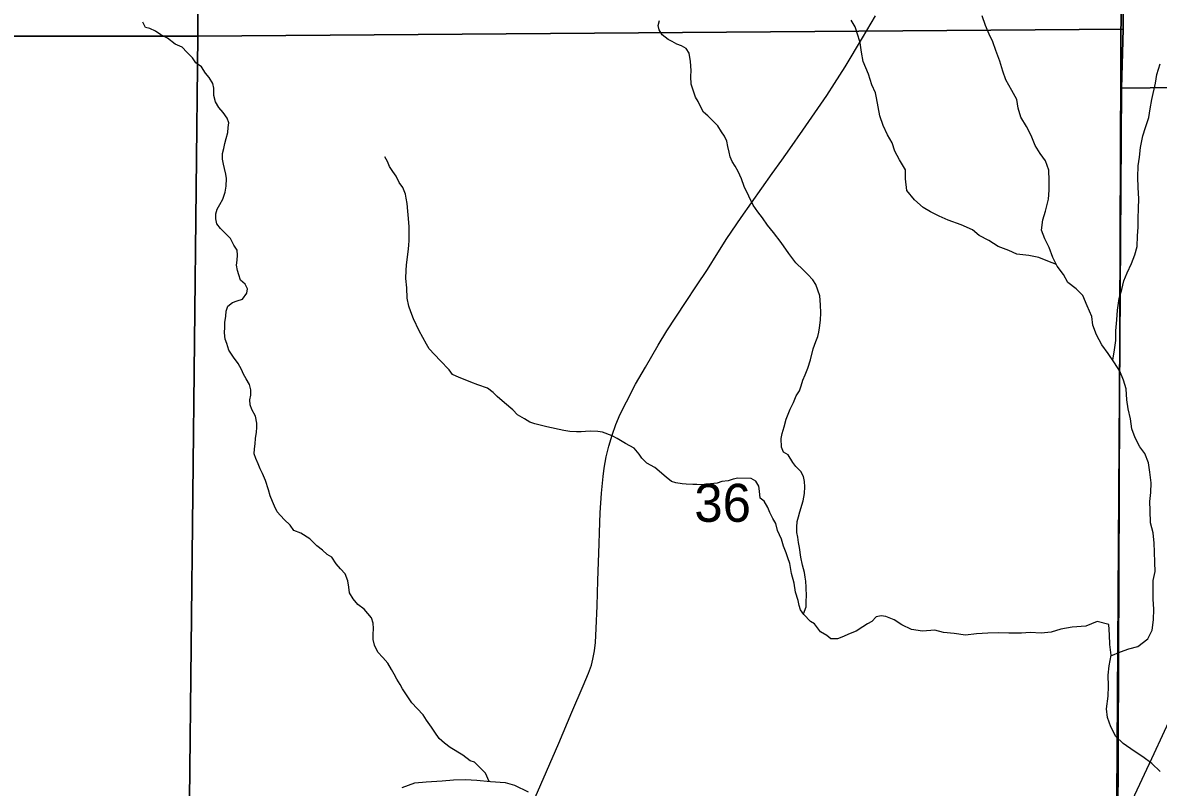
# Model space of a CAD drawing. Extents: x 1985906 to 2360102, y 891258 to 1222054.
# Drawn here: x 2102120 to 2108716, y 994541 to 998985 of the extents above; entities that cross this region are included whole.
import ezdxf

# ---------------------------------------------------------------- set-up
doc = ezdxf.new("R2010")
doc.units = 0
for name, color, linetype in [('GM_X_County_Road', 7, 'Continuous'), ('GM_X_Minor_River', 7, 'Continuous'), ('GM_X_Section', 7, 'Continuous'), ('GM_X_Section_Text', 7, 'Continuous'), ('GM_X_State_Route', 7, 'Continuous'), ('GM_X_Township', 7, 'Continuous')]:
    doc.layers.add(name, color=color, linetype=linetype)

msp = doc.modelspace()

# ---------------------------------------------------------------- linework, layer by layer
at = {"layer": 'GM_X_County_Road'}
msp.add_lwpolyline([(2105064.5, 994405.6), (2105162.5, 994631.8), (2105234.6, 994798), (2105309.2, 994978.1), (2105375.3, 995130), (2105405.7, 995204.4), (2105423.2, 995251.5), (2105431.9, 995284.7), (2105440.9, 995333.4), (2105446.7, 995382.6), (2105451.7, 995464.6), (2105456.4, 995595.9), (2105460.7, 995743.3), (2105468.1, 995956.3), (2105471.1, 996021.6), (2105475, 996135.5), (2105481.8, 996250.2), (2105491.7, 996347.8), (2105498.2, 996396.4), (2105509.7, 996460.7), (2105524.7, 996524.3), (2105543.1, 996586.9), (2105564.8, 996648.5), (2105590.5, 996708.5), (2105626.4, 996781.9), (2105679.8, 996883.3), (2105736.4, 996983), (2105810.7, 997110.5), (2105861.6, 997194.6), (2105969.1, 997359.3), (2106033.3, 997454.5), (2106097.2, 997549.9), (2106158.1, 997647.3), (2106210.5, 997730.5), (2106293.3, 997852.6), (2106472.6, 998107.2), (2106529, 998185.3), (2106576.4, 998251.8), (2106651.5, 998359.5), (2106791.3, 998561.8), (2106835.9, 998630.3), (2106896.4, 998728), (2106997, 998897.3), (2107072.9, 999023.9)], dxfattribs=at)
at = {"layer": 'GM_X_Minor_River'}
for points in [[(2103307, 998430.3), (2103284.8, 998462.4), (2103258.5, 998492.5), (2103240.3, 998524.7), (2103230.1, 998560.8), (2103230, 998605), (2103223.9, 998631.1), (2103203.7, 998665.2), (2103181.5, 998691.3), (2103159.2, 998727.5), (2103124.9, 998751.6), (2103106.7, 998779.7), (2103072.4, 998813.9), (2103046.1, 998842), (2103005.8, 998860.1), (2102961.4, 998894.3), (2102923, 998914.3), (2102890.7, 998934.4), (2102858.5, 998950.5), (2102832.3, 998956.6), (2102818.1, 998986.7)], [(2106654.1, 995549), (2106670.7, 995589.4), (2106670.6, 995625.5), (2106672.6, 995649.6), (2106670.5, 995703.8), (2106668.4, 995737.9), (2106664.3, 995762), (2106660.2, 995790.1), (2106650, 995832.3), (2106639.8, 995878.5), (2106631.6, 995934.7), (2106625.5, 995962.8), (2106621.4, 995995), (2106617.3, 996021.1), (2106617.3, 996053.2), (2106619.2, 996085.3), (2106625.2, 996113.4), (2106633.2, 996141.5), (2106653.2, 996205.8), (2106661.1, 996247.9), (2106663, 996286.1), (2106660.9, 996318.2), (2106654.8, 996346.3), (2106638.7, 996376.4), (2106610.4, 996404.6), (2106592.2, 996428.7), (2106565.9, 996472.8), (2106539.7, 996488.9), (2106527.5, 996517), (2106525.4, 996567.2), (2106531.3, 996597.3), (2106543.3, 996635.5), (2106555.3, 996679.7), (2106577.3, 996737.9), (2106597.4, 996778), (2106613.4, 996816.2), (2106631.5, 996844.2), (2106641.5, 996874.4), (2106651.5, 996906.5), (2106665.5, 996938.6), (2106679.5, 996976.7), (2106695.5, 997024.9), (2106711.5, 997089.2), (2106727.5, 997131.3), (2106737.5, 997161.4), (2106743.5, 997185.5), (2106747.5, 997211.6), (2106753.4, 997255.8), (2106755.4, 997297.9), (2106753.2, 997344.1), (2106749.1, 997396.3), (2106726.8, 997462.6), (2106708.6, 997490.7), (2106680.3, 997520.8), (2106654, 997549), (2106609.6, 997589.2), (2106569.2, 997643.4), (2106524.7, 997707.7), (2106480.2, 997765.9), (2106445.9, 997808.1), (2106417.5, 997850.3), (2106389.3, 997884.4), (2106363, 997924.6), (2106336.6, 997976.8), (2106310.3, 998033), (2106294.1, 998077.2), (2106275.9, 998119.4), (2106257.6, 998151.5), (2106241.5, 998177.6), (2106229.3, 998205.8), (2106223.2, 998231.9), (2106215.1, 998266), (2106208.9, 998296.1), (2106196.8, 998324.2), (2106178.6, 998350.3), (2106158.4, 998384.5), (2106099.8, 998442.8), (2106073.5, 998464.8), (2106059.4, 998493), (2106043.2, 998527.1), (2106027, 998551.2), (2106002.6, 998627.5), (2106000.5, 998671.7), (2106002.4, 998705.8), (2105998.3, 998760), (2105990.1, 998808.2), (2105973.9, 998834.3), (2105945.7, 998850.4), (2105919.5, 998860.5), (2105893.2, 998874.5), (2105869, 998886.6), (2105834.7, 998914.7), (2105816.5, 998942.9), (2105810.4, 998969), (2105818.4, 998997.1)], [(2107097.7, 998443), (2107078.8, 998548.6), (2107072.7, 998576.7), (2107052.5, 998622.9), (2107032.2, 998685.2), (2107001.8, 998759.5), (2106991.6, 998813.7), (2106983.4, 998867.9), (2106973.2, 998906.1), (2106954.9, 998960.3), (2106932.7, 998998.4)], [(2108440.6, 995304.2), (2108495.4, 995328.9), (2108545.4, 995344.7), (2108597.3, 995358.5), (2108655.4, 995404.3), (2108679.6, 995454.2), (2108687.8, 995514.3), (2108690, 995576.4), (2108686.2, 995634.5), (2108686.5, 995688.6), (2108686.7, 995742.7), (2108696.8, 995794.7), (2108695, 995846.8), (2108693.3, 995908.9), (2108691.5, 995959), (2108685.7, 996019.2), (2108670, 996077.3), (2108668.2, 996149.5), (2108666.5, 996201.6), (2108672.6, 996253.6), (2108674.8, 996309.7), (2108667.1, 996371.9), (2108659.3, 996426), (2108637.6, 996480.2), (2108607.8, 996520.4), (2108582, 996572.6), (2108562.2, 996624.8), (2108554.5, 996682.9), (2108540.7, 996741.1), (2108532.9, 996793.2), (2108529.2, 996857.4), (2108513.4, 996907.5), (2108491.7, 996959.7), (2108461.9, 997008), (2108424.2, 997062.2), (2108388.4, 997112.5), (2108356.7, 997170.8), (2108334.9, 997227), (2108329.1, 997277.1), (2108303.4, 997339.3), (2108277.7, 997399.5), (2108237.9, 997437.8), (2108190.1, 997474.1), (2108164.4, 997520.3), (2108128.6, 997570.5), (2108102.8, 997620.8), (2108081.1, 997679), (2108057.3, 997729.2), (2108037.6, 997779.3), (2108045.8, 997839.4), (2108059.9, 997889.4), (2108078.2, 997959.4), (2108082.4, 998011.5), (2108082.6, 998067.6), (2108080.8, 998127.7), (2108061.1, 998181.9), (2108029.3, 998224.2), (2108001.5, 998270.4), (2107977.8, 998328.6), (2107950, 998380.8), (2107918.3, 998435), (2107902.5, 998487.2), (2107894.7, 998537.3), (2107865, 998589.6), (2107829.3, 998651.9), (2107813.5, 998702), (2107795.7, 998760.2), (2107772, 998822.4), (2107754.2, 998872.6), (2107734.4, 998918.8), (2107712.7, 998969), (2107692.9, 999025.2)], [(2108451.5, 997022.9), (2108462.2, 997084.1), (2108468.4, 997138.2), (2108468.6, 997194.2), (2108474.8, 997258.3), (2108479, 997314.4), (2108489.3, 997382.5), (2108503.4, 997434.5), (2108515.6, 997484.5), (2108535.8, 997530.5), (2108559.9, 997584.5), (2108580.1, 997634.5), (2108592.2, 997684.5), (2108594.5, 997746.6), (2108598.7, 997796.7), (2108598.9, 997846.7), (2108601.1, 997904.8), (2108603.3, 997960.9), (2108599.5, 998027), (2108597.8, 998087.2), (2108598, 998153.3), (2108606.2, 998203.3), (2108612.4, 998259.4), (2108626.6, 998327.4), (2108640.8, 998375.4), (2108661, 998433.4), (2108669.2, 998483.5), (2108677.4, 998537.5), (2108699.7, 998633.6), (2108707.9, 998683.7), (2108726.1, 998745.7)], [(2104182.8, 995325.7), (2104162.6, 995365.9), (2104156.5, 995400), (2104156.4, 995428.1), (2104158.3, 995464.3), (2104156.3, 995494.4), (2104146.1, 995526.5), (2104103.7, 995576.8), (2104067.3, 995602.9), (2104039, 995637), (2104018.8, 995671.2), (2104014.7, 995703.3), (2104008.6, 995741.4), (2103992.4, 995781.6), (2103966.1, 995809.7), (2103939.8, 995839.8), (2103915.6, 995878), (2103889.3, 995894.1), (2103861.1, 995918.2), (2103828.8, 995944.3), (2103788.4, 995984.5), (2103735.9, 996018.7), (2103695.6, 996032.7), (2103673.3, 996064.9), (2103639, 996097), (2103598.6, 996141.2), (2103582.4, 996175.4), (2103570.2, 996201.5), (2103558.1, 996235.6), (2103547.9, 996269.7), (2103529.6, 996324), (2103513.4, 996364.1), (2103499.3, 996392.2), (2103487.1, 996420.4), (2103474.9, 996452.5), (2103464.8, 996478.6), (2103466.7, 996508.7), (2103470.7, 996536.8), (2103472.6, 996568.9), (2103478.6, 996605.1), (2103480.5, 996631.2), (2103480.5, 996657.3), (2103472.3, 996697.4), (2103450.1, 996735.6), (2103442, 996763.7), (2103439.9, 996791.8), (2103445.9, 996819.9), (2103445.8, 996850), (2103437.6, 996882.2), (2103417.4, 996914.3), (2103403.2, 996942.4), (2103391.1, 996968.5), (2103370.9, 997004.7), (2103344.6, 997040.8), (2103316.3, 997081), (2103306.1, 997119.2), (2103296, 997145.3), (2103291.9, 997181.4), (2103293.8, 997215.5), (2103293.7, 997241.7), (2103299.7, 997279.8), (2103301.6, 997307.9), (2103311.6, 997338), (2103337.8, 997358.1), (2103366, 997368.1), (2103396.2, 997378.1), (2103422.3, 997412.2), (2103426.2, 997438.3), (2103412.1, 997464.4), (2103385.8, 997488.6), (2103375.7, 997518.7), (2103367.6, 997544.8), (2103361.4, 997574.9), (2103365.4, 997605), (2103367.4, 997633.1), (2103365.3, 997663.2), (2103347.1, 997691.4), (2103326.8, 997729.5), (2103298.5, 997759.7), (2103268.3, 997787.8), (2103248, 997815.9), (2103241.9, 997844), (2103241.9, 997874.1), (2103249.8, 997900.2), (2103265.9, 997928.3), (2103282, 997958.4), (2103296, 998000.6), (2103301.9, 998034.7), (2103303.8, 998078.9), (2103299.7, 998105), (2103291.6, 998137.1), (2103285.5, 998163.2), (2103281.4, 998191.3), (2103281.3, 998223.5), (2103287.3, 998253.6), (2103293.3, 998281.7), (2103301.3, 998311.8), (2103311.3, 998345.9), (2103313.2, 998376), (2103317.2, 998402.1), (2103307, 998430.3)], [(2108124.1, 997579.3), (2108074.8, 997598.8), (2108021, 997619.2), (2107963.1, 997631.4), (2107893.3, 997639.8), (2107847.4, 997660.1), (2107785.6, 997684.4), (2107731.9, 997718.7), (2107676.1, 997747), (2107636.3, 997781.3), (2107570.5, 997809.7), (2107494.7, 997836.1), (2107442.9, 997860.4), (2107393.1, 997884.6), (2107349.3, 997910.9), (2107299.5, 997955.2), (2107255.8, 998009.5), (2107248.1, 998077.7), (2107248.3, 998129.8), (2107212.6, 998188), (2107184.8, 998238.3), (2107171, 998286.4), (2107143.2, 998332.6), (2107117.5, 998386.8), (2107097.7, 998443)], [(2104364.4, 997797.2), (2104360.2, 997847.4), (2104356.1, 997889.6), (2104354, 997933.8), (2104347.9, 997963.9), (2104343.8, 997988), (2104327.6, 998026.1), (2104307.4, 998056.3), (2104289.1, 998092.4), (2104268.9, 998120.5), (2104250.7, 998148.6), (2104238.6, 998178.8), (2104222.4, 998204.9)], [(2107132.5, 995533.9), (2107106.1, 995536.9), (2107077.9, 995530.9), (2107051.8, 995504.8), (2107027.6, 995490.8), (2106999.4, 995472.7), (2106961.2, 995448.7), (2106916.9, 995430.6), (2106886.7, 995416.6), (2106852.5, 995404.5), (2106814.2, 995404.6), (2106790, 995422.7), (2106753.7, 995444.8), (2106719.3, 995490.9), (2106695.1, 995505), (2106656.7, 995545.2), (2106638.5, 995571.3), (2106630.4, 995597.4), (2106624.3, 995625.5), (2106608.1, 995675.7), (2106599.9, 995727.9), (2106585.6, 995784.2), (2106575.4, 995842.4), (2106563.3, 995874.5), (2106555.1, 995902.6), (2106538.9, 995942.8), (2106526.7, 995983), (2106504.5, 996033.2), (2106494.3, 996073.3), (2106476.1, 996103.5), (2106459.9, 996137.6), (2106447.7, 996167.7), (2106427.5, 996203.9), (2106403.3, 996222), (2106399.1, 996262.1), (2106395, 996290.2), (2106378.8, 996320.4), (2106350.6, 996336.4), (2106274, 996336.5), (2106245.8, 996332.5), (2106217.6, 996322.4), (2106181.4, 996318.5), (2106153.2, 996308.4), (2106094.8, 996302.4), (2106064.6, 996298.4), (2106036.4, 996300.5), (2106012.2, 996300.5), (2105973.9, 996302.5), (2105949.7, 996304.5), (2105913.4, 996310.6), (2105889.2, 996318.6), (2105856.9, 996342.7), (2105792.3, 996399), (2105745.9, 996425.1), (2105715.6, 996453.2), (2105701.4, 996477.3), (2105671.1, 996511.5), (2105620.7, 996539.6), (2105572.3, 996567.8), (2105544, 996583.8), (2105487.5, 996604), (2105461.4, 996608), (2105417, 996610), (2105388.8, 996608), (2105364.6, 996606), (2105336.4, 996606), (2105298.1, 996608.1), (2105263.9, 996614.1), (2105165.1, 996636.3), (2105094.5, 996652.4), (2105066.3, 996662.4), (2105034, 996682.5), (2104993.6, 996704.6), (2104967.4, 996734.8), (2104918.9, 996774.9), (2104876.5, 996811.1), (2104852.3, 996835.2), (2104820, 996861.3), (2104763.5, 996879.4), (2104723.2, 996895.5), (2104699, 996905.6), (2104654.6, 996921.7), (2104616.3, 996939.8), (2104596.1, 996967.9), (2104545.6, 997022.1), (2104480.9, 997088.4), (2104464.7, 997116.5), (2104422.2, 997192.8), (2104389.8, 997263.1), (2104373.6, 997303.3), (2104363.5, 997337.4), (2104353.3, 997383.6), (2104351.1, 997443.8), (2104344.9, 997498.1), (2104346.8, 997546.2), (2104348.8, 997574.4), (2104352.7, 997608.5), (2104358.7, 997652.7), (2104362.6, 997688.8), (2104364.6, 997720.9), (2104364.4, 997797.2)], [(2108626.8, 994717.2), (2108575.1, 994751.5), (2108511.3, 994795.9), (2108469.6, 994836.2), (2108439.8, 994892.4), (2108420.1, 994946.6), (2108414.3, 994996.7), (2108424.6, 995070.8), (2108426.8, 995128.9), (2108425, 995193), (2108431.2, 995247.1), (2108441.4, 995309.1), (2108433.7, 995371.3), (2108431.9, 995427.4), (2108428.1, 995487.5), (2108360.3, 995503.9), (2108294.3, 995478.1), (2108216.4, 995470.5), (2108150.5, 995460.8), (2108094.5, 995443), (2108034.6, 995437.3), (2107970.7, 995439.6), (2107920.8, 995435.9), (2107846.9, 995436.2), (2107785.1, 995438.5), (2107725.2, 995436.8), (2107659.3, 995433.1), (2107595.3, 995425.4), (2107529.5, 995433.8), (2107467.6, 995440.1), (2107417.8, 995454.3), (2107345.9, 995448.7), (2107282, 995457), (2107226.2, 995485.3), (2107182.4, 995513.6), (2107132.5, 995533.9)], [(2104829.4, 994574.9), (2104807.1, 994622.7), (2104774.8, 994656.8), (2104744.5, 994686.9), (2104718.3, 994695), (2104675.9, 994727.1), (2104603.3, 994771.3), (2104569, 994797.5), (2104538.7, 994823.6), (2104514.4, 994861.7), (2104494.2, 994889.9), (2104465.9, 994930), (2104445.7, 994962.2), (2104411.3, 994998.3), (2104381, 995032.5), (2104352.7, 995072.7), (2104326.4, 995112.8), (2104312.2, 995138.9), (2104294, 995169.1), (2104277.9, 995199.2), (2104261.7, 995225.3), (2104241.4, 995261.4), (2104211.1, 995295.6), (2104182.8, 995325.7)], [(2108726.3, 994632.6), (2108678.6, 994678.9), (2108626.8, 994717.2)], [(2104324.2, 994540.3), (2104398.1, 994566.6), (2104464, 994572.8), (2104556, 994579.1), (2104622, 994583.4), (2104692, 994585.6), (2104758, 994581.8), (2104838, 994574), (2104922, 994568.3), (2104976.1, 994552.5), (2105056.2, 994514.7)]]:
    msp.add_lwpolyline(points, dxfattribs=at)
at = {"layer": 'GM_X_Section'}
for points in [[(2108515.8, 1004356.8), (2108514.3, 1003954.6), (2108511.1, 998947.2), (2103137.3, 998905.6), (2103158.4, 1004203.4)], [(2097809.3, 1004223.6), (2103158.4, 1004203.4), (2103137.3, 998905.6), (2097790.4, 998905.6)], [(2108514.3, 1003954.6), (2114593.4, 1004032.5), (2114628.3, 998675.3), (2108501.2, 998604.9), (2108511.1, 998947.2)], [(2108511.1, 998947.2), (2108501.2, 998604.9), (2108468.6, 993590), (2103079.2, 993582.5), (2103137.3, 998905.6)], [(2097790.4, 998905.6), (2103137.3, 998905.6), (2103079.2, 993582.5), (2097796.3, 993560.9), (2097714.3, 993560.5)], [(2114628.3, 998675.3), (2114588.3, 993564.3), (2108468.6, 993590), (2108501.2, 998604.9)]]:
    msp.add_lwpolyline(points, close=True, dxfattribs=at)
at = {"layer": 'GM_X_State_Route'}
msp.add_lwpolyline([(2108566.8, 994468.5), (2108691.1, 994737), (2108788.7, 994945.5)], dxfattribs=at)
at = {"layer": 'GM_X_Township'}
for points in [[(2108481.1, 1010602), (2108488.7, 1009238.5), (2108521.6, 1004617.7), (2108479.9, 994295.6), (2108482.3, 993590), (2108161.9, 993606.5), (2107496.4, 993638.7), (2105513.5, 993632.9), (2105040.7, 993592), (2104712.8, 993589), (2104441.5, 993575), (2103065.7, 993571.8), (2097792, 993547.8), (2097735.4, 993547.9), (2093403, 993550.7), (2092329.5, 993551.4)], [(2133580.3, 1009513.3), (2133246.9, 1009511.7), (2131763.4, 1009478), (2130671.8, 1009465.5), (2130250.8, 1009485.4), (2128830.9, 1009460.8), (2128435, 1009462.4), (2126795.7, 1009468.8), (2125157.2, 1009475.3), (2125184.4, 1004143.8), (2122462.2, 1004110.5), (2119835.2, 1004078.3), (2119909.8, 996227.8), (2119898.4, 993557.9), (2114579.5, 993566.9), (2108482.3, 993590), (2108479.9, 994295.6), (2108521.6, 1004617.7), (2108488.7, 1009238.5), (2108481.1, 1010602)]]:
    msp.add_lwpolyline(points, dxfattribs=at)

# ---------------------------------------------------------------- texts
at = {"layer": 'GM_X_Section_Text'}
msp.add_text('36', height=221, rotation=0.00001, dxfattribs=at).set_placement((2106021, 996083.7))

doc.saveas('drawing.dxf')
